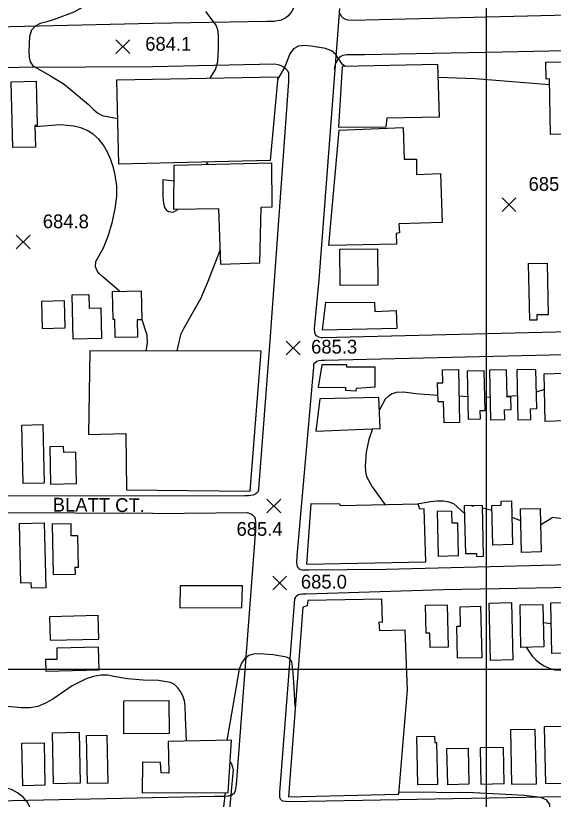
# Model space of a CAD drawing. Extents: x 79600 to 91800, y 75600 to 84400.
# Drawn here: x 84187 to 84773, y 77859 to 78712 of the extents above; entities that cross this region are included whole.
import ezdxf

# ---------------------------------------------------------------- set-up
doc = ezdxf.new("R2010")
doc.units = 0
for name, color, linetype in [('080-085$0$BLDG', 7, 'Continuous'), ('080-085$0$GRID', 7, 'Continuous'), ('080-085$0$INTER', 7, 'Continuous'), ('080-085$0$ROAD', 7, 'Continuous'), ('080-085$0$ROAD-NAME', 7, 'Continuous'), ('080-085$0$SPOTMARK', 7, 'Continuous'), ('080-085$0$SPOTS', 7, 'Continuous'), ('080-090$0$TI_BORDER', 7, 'Continuous')]:
    doc.layers.add(name, color=color, linetype=linetype)

# ---------------------------------------------------------------- blocks, each defined once
blk = doc.blocks.new('080-085$0$SPOTS')
at = {"layer": '080-085$0$SPOTMARK'}
for p, q in [((-0.5, -0.5), (0.5, 0.5)), ((-0.5, 0.5), (0.5, -0.5))]:
    blk.add_line(p, q, dxfattribs=at)

msp = doc.modelspace()

# ---------------------------------------------------------------- linework, layer by layer
at = {"layer": '080-085$0$BLDG'}
for points in [[(84648.78, 78601.65), (84647.03, 78658.87), (84542.85, 78656.46), (84538.93, 78590.6), (84590.87, 78590.91), (84591.85, 78600.59)], [(84800.93, 78618.92), (84801.69, 78583.4), (84770, 78582.73), (84768.72, 78643.1), (84765.23, 78643.02), (84764.84, 78661.21), (84806.72, 78662.09), (84807.63, 78619.06)], [(84183.87, 78568.41), (84182.22, 78640.09), (84209.4, 78640.72), (84210.51, 78592.39), (84208.04, 78592.34), (84208.57, 78568.98)], [(84297.25, 78642.23), (84472.61, 78645.21), (84464.57, 78554.21), (84299.43, 78550.24)], [(84602.07, 78463.33), (84528.51, 78461.83), (84539.58, 78587.27), (84609.42, 78590.21), (84610.55, 78555.57), (84623.71, 78555.78), (84624, 78539.02), (84650.19, 78540.01), (84652, 78486.8), (84604.76, 78485.31), (84605.44, 78475.61), (84601.83, 78474.97)], [(84466.05, 78551.56), (84466.42, 78503.36), (84454.09, 78503.28), (84452.88, 78442.36), (84410.62, 78441.07), (84408.51, 78501.76), (84359.61, 78500.85), (84359.65, 78549.04)], [(84581.21, 78458.22), (84581.73, 78418.67), (84540.72, 78418.13), (84540.2, 78457.68)], [(84766.2, 78442.56), (84767.39, 78386.32), (84754.98, 78386.06), (84755.1, 78380.6), (84747.35, 78380.44), (84746.04, 78442.13)], [(84295.12, 78381.23), (84293.18, 78381.18), (84292.48, 78411.71), (84324.02, 78412.44), (84324.75, 78380.78), (84319.61, 78380.67), (84320.04, 78361.96), (84295.57, 78361.4)], [(84241.14, 78371.92), (84240.46, 78401.43), (84215.18, 78400.85), (84215.86, 78371.34)], [(84266.91, 78408.44), (84267.26, 78393.44), (84279.81, 78393.73), (84280.57, 78360.6), (84249.64, 78359.89), (84248.53, 78408.02)], [(84602.45, 78371.24), (84521.55, 78369.44), (84524.93, 78399.99), (84578.1, 78399.72), (84578.51, 78390.02), (84601.78, 78390.77)], [(84307.83, 78195.6), (84442.56, 78194.36), (84454.73, 78346.78), (84268.06, 78347.16), (84266.52, 78255.78), (84306.98, 78257.1)], [(84578.76, 78307.76), (84578.82, 78329.09), (84547.94, 78329.29), (84547.84, 78331.64), (84520.83, 78331.78), (84516.58, 78307.47), (84546.49, 78307.01), (84546.59, 78304.38), (84558.07, 78303.65), (84558.67, 78306.55)], [(84654, 78268.68), (84653.47, 78291.47), (84647.33, 78291.32), (84646.84, 78312.22), (84652.5, 78312.35), (84652.17, 78326.21), (84669.49, 78326.61), (84670.82, 78269.07)], [(84693.57, 78272.89), (84693.36, 78282.01), (84698.64, 78282.13), (84697.64, 78325.26), (84679.05, 78324.83), (84680.26, 78272.58)], [(84720.09, 78272.17), (84719.84, 78282.81), (84727.03, 78282.98), (84726.71, 78296.79), (84722.63, 78296.69), (84721.94, 78326.26), (84703.4, 78325.83), (84704.66, 78271.82)], [(84748.5, 78272.2), (84748.23, 78283.98), (84754.88, 78284.14), (84753.89, 78326.73), (84733.17, 78326.25), (84734.43, 78271.87)], [(84764.24, 78270.22), (84763.04, 78322.07), (84785.17, 78322.58), (84786.37, 78270.73)], [(84584.3, 78262.39), (84582.88, 78296.34), (84518.6, 78294.84), (84514.19, 78259.73)], [(84195.18, 78202.42), (84193.72, 78266.11), (84216.85, 78266.64), (84218.31, 78202.95)], [(84253.35, 78202.56), (84252.57, 78236.6), (84239.49, 78236.3), (84239.34, 78242.73), (84224.27, 78242.39), (84225.2, 78201.91)], [(84508.82, 78180.6), (84504.07, 78114.76), (84634, 78117.19), (84632.25, 78174.83), (84627.54, 78174.62), (84625.69, 78180.19), (84540.91, 78178.31), (84540.52, 78180.12)], [(84706.98, 78135.52), (84705.98, 78178.7), (84716.19, 78178.93), (84716.08, 78183.5), (84727.33, 78183.76), (84728.44, 78136.02)], [(84668.79, 78159.44), (84662.74, 78159.3), (84662.43, 78172.55), (84646.49, 78172.18), (84647.61, 78123.58), (84669.61, 78124.09)], [(84689.28, 78126.5), (84689.36, 78123.12), (84697.05, 78123.3), (84695.77, 78178.55), (84676, 78178.09), (84677.2, 78126.22)], [(84738.18, 78127.52), (84737.08, 78174.87), (84758.67, 78175.37), (84759.77, 78128.02)], [(84204.22, 78088.77), (84204.09, 78094.43), (84192.91, 78094.17), (84191.42, 78158.97), (84218.33, 78159.59), (84219.95, 78089.13)], [(84252.19, 78103.95), (84252.03, 78111.3), (84255.7, 78111.39), (84254.92, 78145.6), (84247.74, 78145.43), (84247.43, 78158.66), (84226.77, 78158.19), (84228.03, 78103.4)], [(84433.69, 78067.65), (84434.33, 78091.32), (84366.47, 78090.98), (84366.1, 78067.3)], [(84484.25, 77861.23), (84604.77, 77864.22), (84613.99, 77977.36), (84611.67, 78042.76), (84583.96, 78042.08), (84583.14, 78051.78), (84586.74, 78051.73), (84586.15, 78076.66), (84505.54, 78075.13), (84504.75, 78069.19), (84500.02, 78067.88)], [(84638.74, 78023.89), (84638.38, 78039.78), (84634.57, 78039.7), (84633.87, 78070.01), (84657.43, 78070.55), (84658.49, 78024.34)], [(84668.59, 78012.3), (84667.79, 78047.09), (84671.83, 78047.18), (84671.34, 78068.45), (84693.68, 78068.97), (84694.97, 78012.9)], [(84704.4, 78009.99), (84702.96, 78072.39), (84727.3, 78072.95), (84728.73, 78010.55)], [(84737.73, 78024.14), (84736.67, 78070.41), (84761.7, 78070.98), (84762.77, 78024.71)], [(84771.45, 78017.58), (84770.18, 78072.77), (84796.43, 78073.37), (84797.7, 78018.19)], [(84223.93, 78057.57), (84224.52, 78031.88), (84277.73, 78033.1), (84277.14, 78058.79)], [(84232.11, 78011.11), (84219.51, 78010.82), (84219.8, 77998.31), (84278.08, 77999.65), (84277.52, 78024.2), (84231.84, 78023.15)], [(84305.07, 77930.11), (84304.92, 77965.97), (84354.16, 77966.19), (84354.32, 77930.32)], [(84726.2, 77934.3), (84727.34, 77875.04), (84754.48, 77875.56), (84753.33, 77934.83)], [(84785.63, 77938.03), (84763.11, 77937.59), (84764.31, 77875.91), (84786.82, 77876.34)], [(84256.29, 77931.63), (84257.56, 77876.39), (84228.38, 77875.72), (84227.12, 77930.96)], [(84286.36, 77928.66), (84287.56, 77876.29), (84265.49, 77875.79), (84264.29, 77928.15)], [(84625.23, 77874.28), (84624.21, 77927.01), (84643.57, 77927.38), (84643.71, 77920.44), (84645.86, 77920.48), (84646.74, 77874.69)], [(84217.99, 77920.24), (84219.05, 77874.09), (84194.93, 77873.53), (84193.87, 77919.68)], [(84422.32, 77922.97), (84353.34, 77921.68), (84353.92, 77887.33), (84345.48, 77887.46), (84345.1, 77898.82), (84325.44, 77899.26), (84325.06, 77865.75), (84418.68, 77866.25)], [(84693.14, 77914.57), (84693.9, 77875.27), (84719.5, 77875.77), (84718.74, 77915.06)], [(84657.87, 77874.63), (84657.11, 77914), (84680.2, 77914.45), (84680.96, 77875.08)]]:
    msp.add_lwpolyline(points, close=True, dxfattribs=at)
at = {"layer": '080-085$0$GRID'}
msp.add_line((85000, 78000), (80000, 78000), dxfattribs=at)
at = {"layer": '080-085$0$INTER'}
for p, q in [((84394.55, 78552.53), (84396.52, 78549.91)), ((84359.64, 78531.68), (84347.46, 78533.38)), ((84763.44, 78304.86), (84754.46, 78302.11)), ((84679.69, 78297), (84670.16, 78297.56)), ((84704.08, 78296.44), (84698.32, 78296.14)), ((84733.82, 78297.99), (84722.61, 78297.4)), ((84684.3, 78178.28), (84686.38, 78178.33)), ((84695.83, 78175.98), (84706.1, 78173.42)), ((84727.75, 78165.76), (84737.37, 78162.33)), ((84770.71, 78049.79), (84762.17, 78050.75))]:
    msp.add_line(p, q, dxfattribs=at)
for points in [[(84260.26, 78721.18), (84250.52, 78715.73), (84228.93, 78707.75), (84220.97, 78705.45), (84213.96, 78703.39), (84208.32, 78700.69), (84204.37, 78696.26), (84202.28, 78689.45), (84201.57, 78673.36), (84201.88, 78666.79), (84203.05, 78661.54), (84205.88, 78657.24), (84225, 78646.32), (84239.87, 78637.42), (84266.31, 78615.35), (84271.55, 78610.35), (84276.45, 78606.18), (84281.42, 78603.11), (84298.25, 78599.98)], [(84399.21, 78643.96), (84404.92, 78653.36), (84407.51, 78661.86), (84408.26, 78676.71), (84408.02, 78691.01), (84407.33, 78696.63), (84405.67, 78701.74), (84394.39, 78716.57)], [(84546.39, 78656.54), (84543.24, 78658.82), (84536, 78669.71), (84531.35, 78673.7), (84524.86, 78676.37), (84509.25, 78678.87), (84501.81, 78679.39), (84495.28, 78678.75), (84489.95, 78675.94), (84486.01, 78670.4), (84480.45, 78656.37), (84472.38, 78642.55)], [(84768.85, 78636.75), (84687.92, 78643.21), (84647.47, 78644.66)], [(84300.41, 78411.89), (84281.92, 78427.77), (84278.43, 78430.78), (84276.11, 78433.44), (84274.23, 78438.46), (84274.57, 78444.2), (84282.67, 78459.28), (84287.92, 78471.78), (84292.57, 78487.74), (84295.9, 78503.8), (84297.27, 78515.9), (84297.24, 78526.22), (84295.49, 78538.54), (84293.54, 78546.42), (84290.79, 78554.97), (84287.2, 78563.4), (84282.77, 78571.03), (84277.55, 78577.61), (84271.6, 78582.99), (84265, 78587.08), (84257.94, 78589.96), (84250.64, 78591.8), (84235.96, 78593.03), (84208.07, 78590.92)], [(84347.46, 78533.38), (84347.48, 78514.85), (84348.12, 78507.97), (84349.45, 78503.19), (84351.35, 78500.35), (84353.67, 78498.84), (84358.66, 78498.05), (84363.92, 78500.93)], [(84410.06, 78457.02), (84395.71, 78420.56), (84388.68, 78403.69), (84370.52, 78371.75), (84366.86, 78364.61), (84362.82, 78346.97)], [(84329.44, 78347.03), (84330.69, 78355.22), (84330.48, 78364), (84324.73, 78381.76)], [(84647.17, 78298.24), (84623.24, 78300.22), (84610.04, 78301.94), (84601.56, 78301.84), (84597.36, 78300.17), (84593.24, 78297.53), (84589.68, 78294.23), (84583.45, 78282.64)], [(84575.85, 78262.07), (84572.01, 78250.39), (84569.11, 78236.61), (84567.86, 78221.96), (84568.16, 78215.81), (84569.37, 78210.28), (84575.49, 78199.08), (84589.84, 78179.4)], [(84622.97, 78180.13), (84639.17, 78183.1), (84646.44, 78183.82), (84653.16, 78183.75), (84659.13, 78182.74), (84664.31, 78180.73), (84676.19, 78169.86)], [(84759.09, 78157.39), (84772.35, 78166.04), (84795.84, 78162.8)], [(84743.3, 78024.27), (84750.07, 78014.7), (84753.81, 78010.56), (84758.11, 78006.92), (84762.95, 78003.91), (84768.34, 78001.54), (84774.29, 77999.84), (84787.91, 77999.07), (84818.57, 78005.56), (84832.86, 78006.62), (84840.33, 78005.62), (84848.07, 78003.52), (84855.99, 78000.31), (84871.86, 77991.09), (84900.32, 77968.89), (84914.1, 77957.9), (84927.55, 77948.83), (84941.36, 77941.75), (84957.16, 77935.39), (84974.28, 77930.8), (84989.05, 77928.69), (85000, 77928.94)], [(84491.78, 77959.85), (84490.56, 77980.14), (84489.47, 77996.7), (84487.89, 78008.57), (84485.96, 78011.64), (84482.06, 78013.57), (84467.67, 78015.91), (84452.42, 78017.1), (84446.36, 78016.83), (84441.22, 78015.23), (84436.88, 78011.86), (84433.34, 78006.84), (84430.61, 78000.42), (84417.29, 77922.88)], [(84373.31, 77922.05), (84372.31, 77948.59), (84371.96, 77960.75), (84371.07, 77965.99), (84369.27, 77971.25), (84366.69, 77976.25), (84363.56, 77980.54), (84360, 77983.75), (84355.66, 77985.94), (84342.91, 77987.98), (84325.96, 77988.54), (84309.05, 77989.8), (84294.09, 77992.54), (84287.1, 77993.79), (84279.83, 77994), (84271.96, 77992.6), (84263.83, 77989.86), (84248.68, 77982.11), (84227.49, 77967.8), (84219.68, 77963.27), (84211.31, 77959.93), (84202.39, 77958.32), (84193.12, 77958.13), (84174.56, 77960.13)], [(84420.8, 77899.16), (84422.4, 77897.43), (84424.04, 77891.18), (84419.15, 77835.9)], [(84163.68, 77820.67), (84180.31, 77828.17), (84193.3, 77834.09), (84197.92, 77836.88), (84201.09, 77840.31), (84202.71, 77844.81), (84202.47, 77850.06), (84200.04, 77855.59), (84195.31, 77860.93), (84189.13, 77865.61), (84182.58, 77869.2), (84165.5, 77873.23)], [(84410.65, 77835.76), (84412.33, 77838.31), (84415.76, 77866.24)], [(84694.6, 77828.68), (84720.1, 77832.55), (84737.13, 77835.21), (84753.79, 77837.91), (84761.02, 77839.89), (84766.41, 77843.09), (84769.19, 77847.82), (84769.05, 77853.13), (84765.79, 77857.7), (84759.46, 77860.59), (84741.53, 77862.84), (84686.11, 77865.62), (84604.95, 77866.37)]]:
    msp.add_lwpolyline(points, dxfattribs=at)
at = {"layer": '080-085$0$ROAD'}
for p, q in [((84336.62, 78188.62), (84163.45, 78189.23)), ((84336.62, 78170.08), (84163.32, 78170.69))]:
    msp.add_line(p, q, dxfattribs=at)
for points in [[(84336.62, 79100.48), (84511.64, 79103.68), (84515.1, 79103.07), (84516.48, 79102.63), (84517.98, 79101.64), (84518.93, 79100.52), (84519.74, 79098.85), (84519.84, 79096.63), (84519.79, 79093.44), (84492.56, 78727.02), (84490.41, 78722.07), (84489.11, 78718.63), (84487.55, 78716.02), (84485.85, 78713.83), (84483.74, 78711.37), (84481.49, 78709.61), (84476.47, 78707.19), (84468.83, 78705.65), (84461.08, 78705.63), (84336.62, 78703.47)], [(84336.62, 78703.47), (84057.24, 78696.98), (84053.32, 78698.11), (84050.24, 78699.66), (84047.43, 78701.77), (84045.48, 78704.16), (84043.94, 78707.4), (84043.11, 78711.19), (84042.84, 78713.99), (84042.57, 78718.2), (84034.74, 79079.09), (84035.45, 79082.32), (84036.3, 79085.12), (84037.15, 79086.8), (84039.4, 79089.32), (84042.35, 79091.42), (84045.16, 79092.81), (84049.37, 79093.92), (84054.28, 79094.47), (84058.21, 79094.46), (84336.62, 79100.48)], [(85000, 78372.63), (84521.84, 78361.26), (84519.9, 78361.29), (84517.42, 78361.88), (84515.09, 78363.3), (84513.73, 78364.99), (84512.92, 78366.66), (84512.72, 78371.37), (84517.68, 78424.19), (84540.23, 78719.64)], [(84891.76, 78715.21), (84553.74, 78706.7), (84549.59, 78707.04), (84547.65, 78707.35), (84543.94, 78709.2), (84542.03, 78711.03), (84540.56, 78714.52)], [(84937.29, 78676.99), (84717.59, 78672.33), (84567.15, 78669.52), (84563, 78669.44), (84550.67, 78669.49), (84547.9, 78669.4), (84543.73, 78668.49), (84541.5, 78667.69), (84539.82, 78666.47), (84538.27, 78664.56), (84537.28, 78662.91), (84536.13, 78660.71), (84534.84, 78657.41), (84534.22, 78653.27)], [(84336.62, 78656.61), (84469.37, 78659.39), (84472.68, 78658.64), (84476.13, 78657.76), (84478.88, 78656.33), (84481.06, 78654.36), (84483.24, 78652.25), (84484.31, 78649.6), (84484.39, 78645.86), (84484.3, 78640.18), (84463.69, 78352.74), (84452.22, 78201.55), (84451.87, 78196.71), (84451.42, 78194.09), (84450.56, 78192.72), (84448.74, 78191.22), (84445.95, 78189.74), (84440.81, 78188.99), (84436.8, 78189.05), (84336.62, 78188.62)], [(84336.62, 77860.43), (83979.12, 77852.83), (83973.79, 77853.41), (83971.27, 77854.68), (83968.61, 77857.77), (83968.19, 77859.03), (83967.36, 77862.69), (83967.23, 77865.21), (83950.17, 78638.77), (83950.6, 78643.54), (83951.73, 78646.62), (83953.56, 78649.56), (83955.25, 78651.38), (83956.66, 78652.36), (83959.05, 78653.47), (83963.68, 78654.44), (83971.4, 78654.7), (84336.62, 78656.61)], [(84590.39, 78108.86), (84506.32, 78108.08), (84499.67, 78108.18), (84497.74, 78108.62), (84496.5, 78109.2), (84494.19, 78112.14), (84493.43, 78116.31), (84493.68, 78123.78), (84511.93, 78329.42), (84511.95, 78330.53), (84512.12, 78332.47), (84513.25, 78334.11), (84515.36, 78335.88), (84517.72, 78336.54), (84520.36, 78336.91), (84523.68, 78337), (85000, 78348.24)], [(84336.62, 78170.08), (84439.7, 78170.86), (84444.11, 78169.13), (84445.34, 78168.28), (84447.25, 78166.18), (84448.04, 78163.95), (84448.4, 78160.21), (84448.28, 78152.31), (84427.26, 77874.84), (84426.18, 77867.8), (84425.04, 77865.18), (84422.65, 77863.14), (84418.62, 77861.96), (84413.9, 77861.75), (84403.24, 77861.78), (84336.62, 77860.43)], [(85000, 78118.78), (84875.36, 78116.12), (84590.39, 78108.86)], [(85000, 77865.41), (84485.69, 77855.8), (84481.12, 77856.15), (84478.36, 77856.61), (84477.4, 77857.18), (84475.76, 77858.73), (84475.1, 77860.95), (84474.86, 77863.45), (84474.91, 77866.49), (84491.44, 78077.15), (84492.44, 78078.93), (84493.15, 78080.17), (84494.69, 78081.25), (84497.2, 78082.18), (84499.69, 78082.56), (84503.71, 78082.5), (84653.2, 78086.99), (84833.83, 78090.44)]]:
    msp.add_lwpolyline(points, dxfattribs=at)
at = {"layer": '080-090$0$TI_BORDER'}
msp.add_lwpolyline([(84700, 80300), (91700, 80300), (91700, 75700), (84700, 75700)], close=True, dxfattribs=at)

# ---------------------------------------------------------------- block references
at = {"layer": '080-085$0$SPOTMARK', "xscale": 15, "yscale": 15}
for p in [(84303.89, 78678.19), (84724.65, 78506.27), (84195.31, 78465.55), (84489.45, 78350.19), (84468.47, 78178.18), (84474.77, 78094.28)]:
    msp.add_blockref('080-085$0$SPOTS', p, dxfattribs=at)

# ---------------------------------------------------------------- texts
at = {"layer": '080-085$0$ROAD-NAME'}
msp.add_text('BLATT CT.', height=15, rotation=359.62497, dxfattribs=at).set_placement((84227.47, 78172.03))
at = {"layer": '080-085$0$SPOTS'}
for s, p in [('684.1', (84328.31, 78673.81)), ('685.3', (84746, 78521.27)), ('684.8', (84216.66, 78480.55)), ('685.3', (84509.04, 78344.04)), ('685.4', (84427.78, 78145.6)), ('685.0', (84497.88, 78088.13))]:
    msp.add_text(s, height=15, dxfattribs=at).set_placement(p)

doc.saveas('drawing.dxf')
